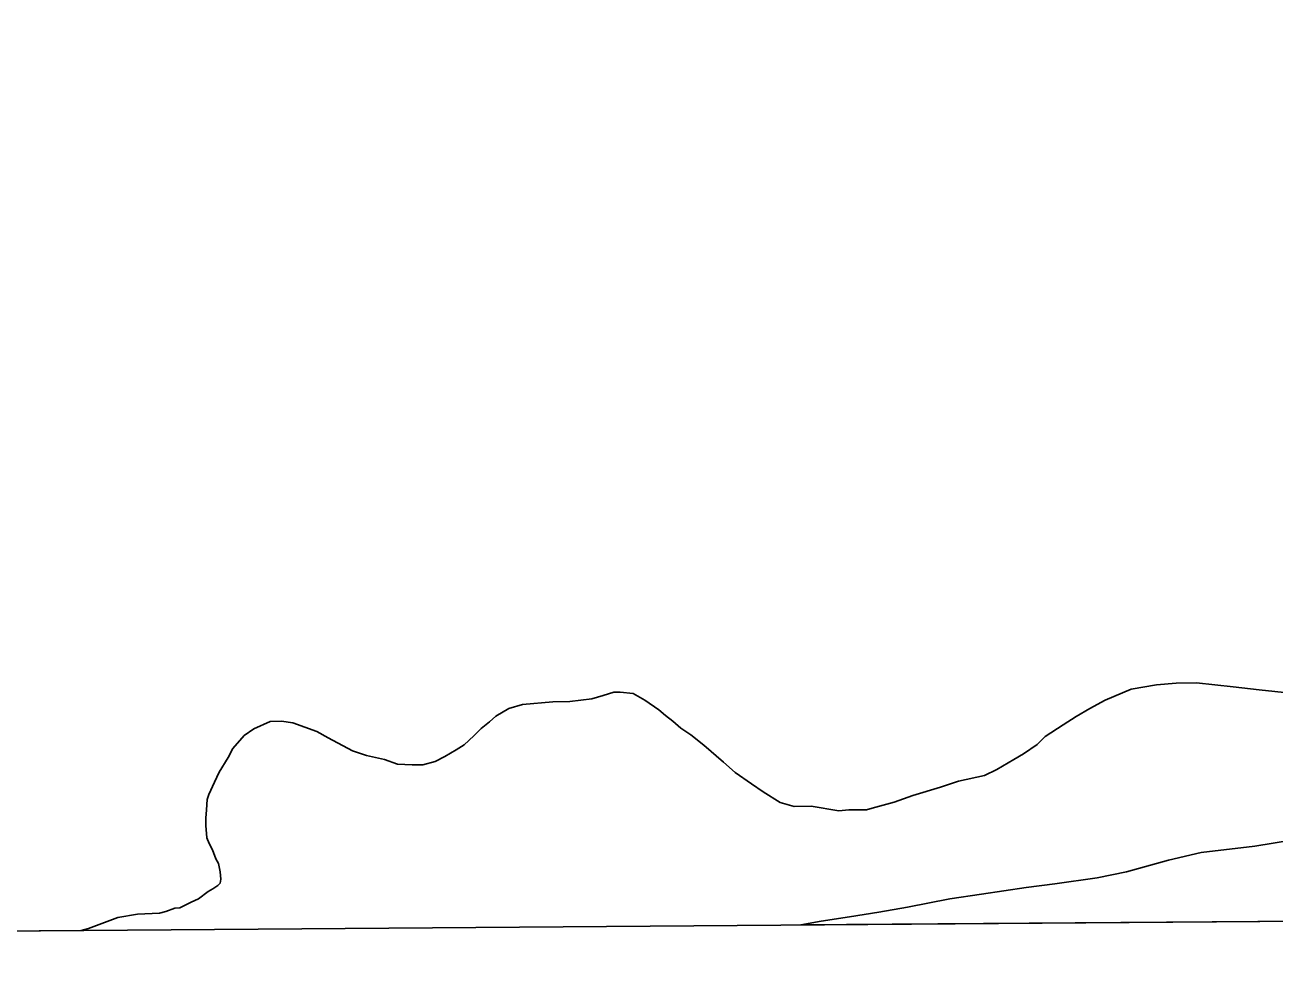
# Model space of a CAD drawing. Extents: x 3535183 to 3573198, y 534952 to 560562.
# Drawn here: x 3544800 to 3546498, y 540353 to 541624 of the extents above; entities that cross this region are included whole.
import ezdxf

# ---------------------------------------------------------------- set-up
doc = ezdxf.new("R2010")
doc.units = 0
doc.layers.add('V-GRID-FRAM', color=7, linetype='Continuous')
doc.layers.add('V-SITE-VEGE', color=7, linetype='Continuous')

msp = doc.modelspace()

# ---------------------------------------------------------------- linework, layer by layer
at = {"layer": 'V-GRID-FRAM'}
msp.add_lwpolyline([(3539245.8, 558535.3), (3570887.5, 558774.6), (3571033, 540592.1), (3539375.4, 540352.7), (3539245.8, 558535.3)], dxfattribs=at)
at = {"layer": 'V-SITE-VEGE'}
for p, q in [((3545600.1, 540717.8), (3545585.8, 540713.3)), ((3545609, 540717.9), (3545600.1, 540717.8)), ((3545626.7, 540715.9), (3545609, 540717.9)), ((3545642.3, 540707.1), (3545626.7, 540715.9)), ((3546303.2, 540721.9), (3546267.9, 540707.2)), ((3546337.5, 540727.7), (3546303.2, 540721.9)), ((3546364, 540730.2), (3546337.5, 540727.7)), ((3546391.7, 540730.4), (3546364, 540730.2)), ((3546441.6, 540725.3), (3546391.7, 540730.4)), ((3546477, 540721.2), (3546441.6, 540725.3)), ((3546532.4, 540715.1), (3546477, 540721.2)), ((3545476.3, 540701.2), (3545457.5, 540695.5)), ((3545517.2, 540704.9), (3545476.3, 540701.2)), ((3545540.5, 540705.1), (3545517.2, 540704.9)), ((3545570.3, 540708.7), (3545540.5, 540705.1)), ((3545585.8, 540713.3), (3545570.3, 540708.7)), ((3545661.3, 540694), (3545642.3, 540707.1)), ((3546267.9, 540707.2), (3546247, 540695.9)), ((3545439.9, 540685.4), (3545431.1, 540677.6)), ((3545457.5, 540695.5), (3545439.9, 540685.4)), ((3545670.2, 540686.3), (3545661.3, 540694)), ((3545680.2, 540678.7), (3545670.2, 540686.3)), ((3546228.2, 540684.7), (3546210.6, 540673.4)), ((3546247, 540695.9), (3546228.2, 540684.7)), ((3545111.2, 540668.1), (3545098, 540659.1)), ((3545133.3, 540678.2), (3545111.2, 540668.1)), ((3545148.8, 540678.4), (3545133.3, 540678.2)), ((3545164.3, 540676.3), (3545148.8, 540678.4)), ((3545196.5, 540664.4), (3545164.3, 540676.3)), ((3545420.1, 540668.6), (3545410.2, 540658.6)), ((3545431.1, 540677.6), (3545420.1, 540668.6)), ((3545691.4, 540668.8), (3545680.2, 540678.7)), ((3545704.7, 540660.1), (3545691.4, 540668.8)), ((3546210.6, 540673.4), (3546186.4, 540657.7)), ((3545098, 540659.1), (3545082.7, 540641.2)), ((3545212.1, 540655.7), (3545196.5, 540664.4)), ((3545245.4, 540638.3), (3545212.1, 540655.7)), ((3545410.2, 540658.6), (3545397.1, 540646.3)), ((3545722.6, 540645.8), (3545704.7, 540660.1)), ((3546186.4, 540657.7), (3546175.4, 540646.6)), ((3545082.7, 540641.2), (3545076.1, 540629)), ((3545264.3, 540631.8), (3545245.4, 540638.3)), ((3545288.7, 540626.5), (3545264.3, 540631.8)), ((3545386, 540639.5), (3545370.6, 540630.5)), ((3545397.1, 540646.3), (3545386, 540639.5)), ((3545749.4, 540622.8), (3545722.6, 540645.8)), ((3546156.7, 540634.2), (3546143.5, 540626.3)), ((3546175.4, 540646.6), (3546156.7, 540634.2)), ((3545076.1, 540629), (3545064.1, 540609)), ((3545306.5, 540620), (3545288.7, 540626.5)), ((3545326.4, 540619.1), (3545306.5, 540620)), ((3545340.8, 540619.2), (3545326.4, 540619.1)), ((3545357.4, 540623.8), (3545340.8, 540619.2)), ((3545370.6, 540630.5), (3545357.4, 540623.8)), ((3545765, 540608.6), (3545749.4, 540622.8)), ((3546143.5, 540626.3), (3546120.4, 540612.8)), ((3545064.1, 540609), (3545057.6, 540595.6)), ((3545787.3, 540593.3), (3545765, 540608.6)), ((3546103.8, 540604.9), (3546068.5, 540596.9)), ((3546120.4, 540612.8), (3546103.8, 540604.9)), ((3545057.6, 540595.6), (3545050, 540579)), ((3545802.9, 540582.3), (3545787.3, 540593.3)), ((3545826.2, 540568.2), (3545802.9, 540582.3)), ((3546044.2, 540588.9), (3546006.6, 540577.5)), ((3546068.5, 540596.9), (3546044.2, 540588.9)), ((3545047.8, 540572.3), (3545046.9, 540557.9)), ((3545050, 540579), (3545047.8, 540572.3)), ((3545845.1, 540562.8), (3545826.2, 540568.2)), ((3545868.4, 540563), (3545845.1, 540562.8)), ((3545906.1, 540556.7), (3545868.4, 540563)), ((3545981.3, 540568.4), (3545951.4, 540560.4)), ((3546006.6, 540577.5), (3545981.3, 540568.4)), ((3545046.9, 540557.9), (3545045.8, 540546.8)), ((3545045.8, 540546.8), (3545045.9, 540536.8)), ((3545919.3, 540557.9), (3545906.1, 540556.7)), ((3545943.7, 540558.1), (3545919.3, 540557.9)), ((3545951.4, 540560.4), (3545943.7, 540558.1)), ((3545045.9, 540536.8), (3545047.2, 540520.2)), ((3545047.2, 540520.2), (3545050.6, 540512.5)), ((3545050.6, 540512.5), (3545055.1, 540503.7)), ((3546471.2, 540508.6), (3546520.9, 540516.8)), ((3545055.1, 540503.7), (3545059.6, 540491.6)), ((3546354, 540489.8), (3546398.2, 540500.2)), ((3546398.2, 540500.2), (3546471.2, 540508.6)), ((3545059.6, 540491.6), (3545063, 540485)), ((3545063, 540485), (3545065.3, 540473.9)), ((3546296.5, 540473.8), (3546354, 540489.8)), ((3545065.3, 540473.9), (3545066.5, 540464)), ((3545066.5, 540464), (3545065.5, 540458.4)), ((3546199.2, 540457.4), (3546256.8, 540465.7)), ((3546256.8, 540465.7), (3546296.5, 540473.8)), ((3545049, 540447.2), (3545035.8, 540437.1)), ((3545055.6, 540450.6), (3545049, 540447.2)), ((3545062.2, 540455.1), (3545055.6, 540450.6)), ((3545065.5, 540458.4), (3545062.2, 540455.1)), ((3546099.7, 540443.3), (3546160.5, 540452.7)), ((3546160.5, 540452.7), (3546199.2, 540457.4)), ((3545025.8, 540432.6), (3545010.4, 540424.7)), ((3545035.8, 540437.1), (3545025.8, 540432.6)), ((3545999.1, 540425.8), (3546056.6, 540437.3)), ((3546056.6, 540437.3), (3546099.7, 540443.3)), ((3544926.4, 540411.8), (3544886.6, 540397)), ((3544952.9, 540416.4), (3544926.4, 540411.8)), ((3544982.8, 540417.8), (3544952.9, 540416.4)), ((3544991.6, 540420.1), (3544982.8, 540417.8)), ((3545003.8, 540424.6), (3544991.6, 540420.1)), ((3545010.4, 540424.7), (3545003.8, 540424.6)), ((3549024, 540425.7), (3545854.1, 540401.7)), ((3545881.9, 540407), (3545920.6, 540412.9)), ((3545920.6, 540412.9), (3545960.4, 540418.8)), ((3545960.4, 540418.8), (3545999.1, 540425.8)), ((3544876.5, 540394.3), (3543647.3, 540385)), ((3544886.6, 540397), (3544876.5, 540394.3)), ((3545854.1, 540401.7), (3545881.9, 540407))]:
    msp.add_line(p, q, dxfattribs=at)

doc.saveas('drawing.dxf')
